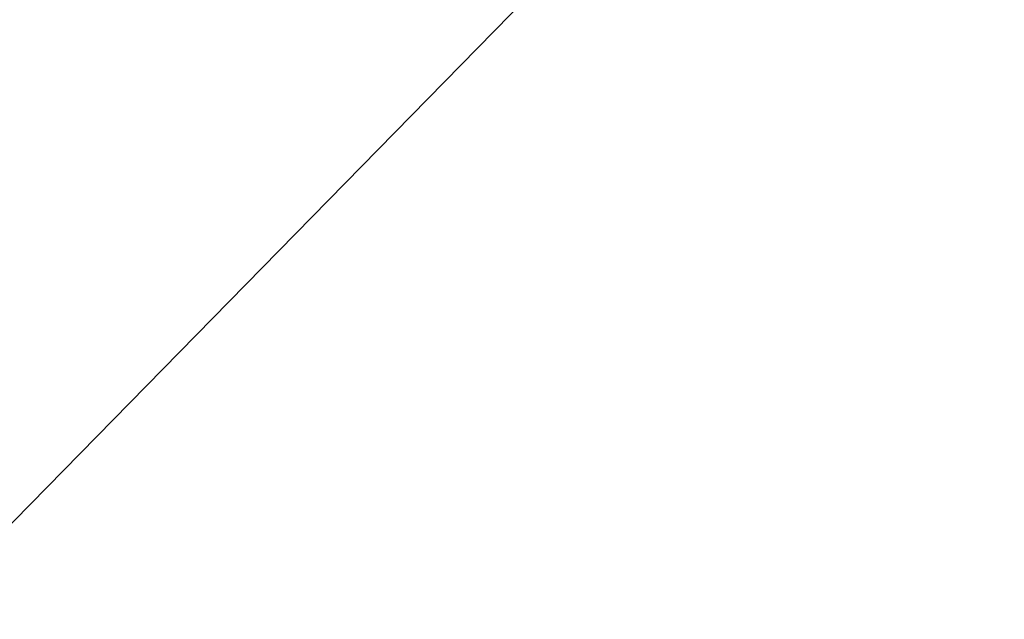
# Model space of a CAD drawing. Extents: x 0 to 80, y 0 to 80.
# Tile 610 of 656: x 9.737646 to 9.738444, y 35.42131 to 35.421796. Entities that reach past the tile are written whole.
import ezdxf

# ---------------------------------------------------------------- set-up
doc = ezdxf.new("R2010")
doc.units = 0
doc.header["$LTSCALE"] = 25.4
doc.layers.get('0').update_dxf_attribs({"color": 13, "linetype": 'CONTINUOUS'})

# ---------------------------------------------------------------- blocks, each defined once
blk = doc.blocks.new('ORBIT-I-KINKIET-20-7806-78')
at = {"color": 7}
blk.add_line((26.01520348, 35.64608002, 345.04354858), (26.13512993, 35.76836014, 345.89315796), dxfattribs=at)
blk.add_line((26.01520348, 35.64608002, 345.04354858), (26.13512993, 35.76836014, 345.89315796), dxfattribs=at)
mesh = blk.add_polyface(dxfattribs=at)
corners = [(26.40274239, 35.64608002, 302.38388062), (25.67843819, 35.76836014, 302.75234985), (26.40274239, 35.76836014, 302.38388062)]
mesh.append_faces([[corners[k] for k in face] for face in [(0, 1, 2)]], dxfattribs={"color": 7})
mesh = blk.add_polyface(dxfattribs=at)
corners = [(26.40274239, 35.64608002, 302.38388062), (25.67843819, 35.64608002, 302.75234985), (25.67843819, 35.76836014, 302.75234985)]
mesh.append_faces([[corners[k] for k in face] for face in [(0, 1, 2)]], dxfattribs={"color": 7})
mesh = blk.add_polyface(dxfattribs=at)
corners = [(26.01520348, 35.76836014, 345.04354858), (26.01520348, 35.64608002, 345.04354858), (26.13512993, 35.76836014, 345.89315796)]
mesh.append_faces([[corners[k] for k in face] for face in [(0, 1, 2)]], dxfattribs={"color": 7})
mesh = blk.add_polyface(dxfattribs=at)
corners = [(26.13512993, 35.76836014, 345.89315796), (26.01520348, 35.64608002, 345.04354858), (26.13512993, 35.64608002, 345.89315796)]
mesh.append_faces([[corners[k] for k in face] for face in [(0, 1, 2)]], dxfattribs={"color": 7})

msp = doc.modelspace()

# ---------------------------------------------------------------- block references
at = {"color": 0}
msp.add_blockref('ORBIT-I-KINKIET-20-7806-78', (-16.39661407, -0.34607825, -57.5), dxfattribs=at)

doc.saveas('drawing.dxf')
